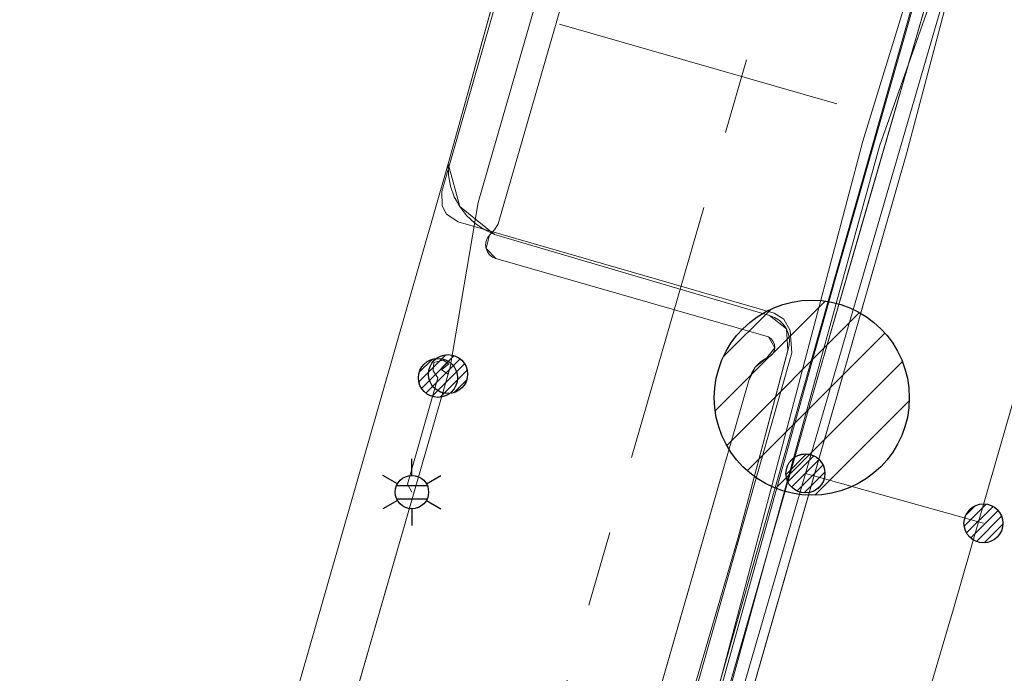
# Model space of a CAD drawing. Header units: metres. Extents: x 197355 to 199157, y 355772 to 356286.
# Tile 274 of 303: x 198852 to 198875, y 355855 to 355870. Entities that reach past the tile are written whole.
import ezdxf
from ezdxf.enums import TextEntityAlignment as Align
from ezdxf.lldxf.tags import DXFTag

# ---------------------------------------------------------------- set-up
doc = ezdxf.new("R2010")
doc.units = ezdxf.units.M
doc.linetypes.add('RI-GWA', pattern=[18.450000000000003, 6, -1.8, 1.75, -1.8, 1.75, -1.8, 1.75, -1.8])
for name, color, linetype, lineweight in [('B-WE-KL-DATA_ENEXISNETBEHEERB.V.-G', 90, 'KL-DATA-N', 18), ('B-WE-KL-DATA_HULPSTUK_KPNB.V.-S', 90, 'Continuous', 25), ('B-WE-KL-DATA_HULPSTUK_REGGEFIBEROPERATORB.V.-S', 90, 'Continuous', 25), ('B-WE-KL-DATA_KABELBUNDEL_KPNB.V.-G', 90, 'Continuous', 18), ('B-WE-KL-DATA_KABELBUNDEL_ZIGGOB.V.-G', 94, 'Continuous', 18), ('B-WE-KL-DATA_TELECOM_REGGEFIBEROPERATORB.V.-G', 90, 'KL-TELECOM-ALGEMEEN-N', 18), ('B-WE-KL-DATA_TELECOM_TMOBILENETHERLANDSB.V.-G', 128, 'KL-TELECOM-ALGEMEEN-N', 18), ('B-WE-KL-DATA_TELECOM_ZIGGOB.V.-G', 94, 'KL-TELECOM-ALGEMEEN-N', 18), ('B-WE-KL-ET_LS_ENEXISNETBEHEERB.V.-G', 190, 'KL-LS-N', 18), ('B-WE-KL-ET_LS_HULPSTUK_ENEXISNETBEHEERB.V.-G', 190, 'Continuous', 18), ('B-WE-KL-ET_LS_HULPSTUK_ENEXISNETBEHEERB.V.-S', 190, 'Continuous', 25), ('B-WE-KL-ET_LS_KABELBUNDEL_ENEXISNETBEHEERB.V.-G', 190, 'KL-BUNDEL-N', 18), ('B-WE-KL-ET_MS_ENEXISNETBEHEERB.V.-G', 130, 'KL-MS-N', 18), ('B-WE-KL-GAS_LD_ENEXISNETBEHEERB.V.-G', 50, 'KL-GAS-LD-N', 18), ('B-WE-KL-WATER_TRANSPORTLEIDING_NVWATERLEIDINGMAATSCHAPPIJLIMBURG-G', 170, 'KL-WATER-TR-N', 18), ('B-WE-RI-GWA_GEMEENTEROERMOND-G', 30, 'RI-GWA', 18)]:
    doc.layers.add(name, color=color, linetype=linetype, lineweight=lineweight)
doc.styles.add('NLCS-ISO', font='NLCS-ISO.ttf')
doc.styles.get("Standard").update_dxf_attribs({"font": 'isocp.shx'})
doc.linetypes.add('KL-BUNDEL-N', pattern='A,28,-5,[103,NLCS.SHX,S=1.25,R=0,X=0,Y=0],-5,[103,NLCS.SHX,S=1.25,R=0,X=0,Y=0],-5,[103,NLCS.SHX,S=1.25,R=0,X=0,Y=0],-5,[103,NLCS.SHX,S=1.25,R=0,X=0,Y=0],-5', length=53)
tags = doc.linetypes.add('KL-DATA-N', pattern='A,4,-1,[101,NLCS.SHX,S=0.5,R=0,X=0,Y=0],-1,4,-1,["D",Standard,S=1,R=0,X=-0.25,Y=-0.5],-1.5', length=12.5).pattern_tags.tags
tags[18] = DXFTag(74, 10)
tags = doc.linetypes.add('KL-GAS-LD-N', pattern='A,4,-1,[69,NLCS.SHX,S=0.5,R=0,X=0,Y=0],-1,4,-1,["L",Standard,S=1,R=0,X=0.25,Y=-0.5],-2', length=13).pattern_tags.tags
tags[18] = DXFTag(74, 10)
tags = doc.linetypes.add('KL-LS-N', pattern='A,4,-1,[103,NLCS.SHX,S=0.75,R=0,X=0,Y=0],-1,4,-1,["L",Standard,S=1,R=0,X=0,Y=-0.5],-2', length=13).pattern_tags.tags
tags[18] = DXFTag(74, 10)
tags = doc.linetypes.add('KL-MS-N', pattern='A,4,-1,[103,NLCS.SHX,S=0.75,R=0,X=0,Y=0],-1,4,-1,["M",Standard,S=1,R=0,X=0,Y=-0.5],-2', length=13).pattern_tags.tags
tags[18] = DXFTag(74, 10)
doc.linetypes.add('KL-TELECOM-ALGEMEEN-N', pattern='A,7,-1,[101,NLCS.SHX,S=0.5,R=0,X=0,Y=0],-1', length=9)
doc.linetypes.add('KL-WATER-TR-N', pattern='A,7,-0.5,[168,NLCS.SHX,S=0.75,R=0,X=0.75,Y=0],-2,[168,NLCS.SHX,S=0.75,R=0,X=0.75,Y=0],-2', length=11.5)

# ---------------------------------------------------------------- blocks, each defined once
blk = doc.blocks.new('SKL-ET_HULP_MOF-SO')
h = blk.add_hatch()
h.set_pattern_fill('ANSI31', color=256, scale=6, style=0)
h.set_pattern_definition([(45, (-2.250000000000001, -126.9820083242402), (-0.5303300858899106, 0.5303300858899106), [])])
edge = h.paths.add_edge_path()
edge.add_arc((0, 0), 2.25, 0, 360)
at = {"linetype": 'Continuous'}
blk.add_circle((0, 0), 2.25, dxfattribs=at)
blk = doc.blocks.new('B-SIE-WEG_LICHTMAST-SO')
at = {"ltscale": 0.1}
for p, q in [((2.544954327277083e-10, 0.3857625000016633), (5.089692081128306e-10, 0.77152500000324)), ((-0.3340803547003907, 0.1928812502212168), (-0.6681599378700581, 0.3857625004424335)), ((0.3340803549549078, 0.1928812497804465), (0.6681599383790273, 0.3857624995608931)), ((-0.3340803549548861, -0.1928812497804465), (-0.6681599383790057, -0.3857624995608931)), ((0.3340803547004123, -0.1928812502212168), (0.6681599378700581, -0.3857625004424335)), ((-2.544954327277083e-10, -0.3857625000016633), (-5.089475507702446e-10, -0.77152500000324))]:
    blk.add_line(p, q, dxfattribs=at)
at = {"flags": 128}
for points in [[(-0.3543824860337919, 0.1523999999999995), (0.3543824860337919, 0.1523999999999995)], [(-0.3543824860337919, -0.1523999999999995), (0.3543824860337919, -0.1523999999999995)]]:
    blk.add_lwpolyline(points, dxfattribs=at)
at = {"ltscale": 0.1}
blk.add_circle((0, 0), 0.3857625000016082, dxfattribs=at)
at = {"style": 'NLCS-ISO'}
blk.add_attdef('TYPE', text='', height=0.54864, dxfattribs=at).set_placement((5.089692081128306e-10, 0.77152500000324), align=Align.BOTTOM_CENTER)

msp = doc.modelspace()

# ---------------------------------------------------------------- linework, layer by layer
at = {"layer": 'B-WE-KL-DATA_ENEXISNETBEHEERB.V.-G', "flags": 128}
msp.add_lwpolyline([(198869.733, 355863.66), (198863.386, 355865.534)], dxfattribs=at)
at = {"layer": 'B-WE-KL-DATA_KABELBUNDEL_KPNB.V.-G', "flags": 128}
for points in [[(198875.609, 355876.998), (198875.022, 355875.34), (198872.27, 355867.567), (198865.202, 355841.914), (198864.862, 355840.681), (198862.256, 355831.572)], [(198870.565, 355860.019), (198870.565, 355860.02), (198873.772, 355871.042)], [(198866.486, 355831.097), (198868.9, 355839.525), (198869.689, 355842.381), (198873.983, 355856.9), (198874.56, 355858.9), (198876.69, 355866.291), (198876.958, 355867.222)], [(198865.31, 355841.886), (198865.31, 355841.886), (198866.586, 355846.34), (198870.565, 355860.019)], [(198870.565, 355860.02), (198870.565, 355860.02), (198874.56, 355858.9), (198874.672, 355858.869)]]:
    msp.add_lwpolyline(points, dxfattribs=at)
at = {"layer": 'B-WE-KL-DATA_KABELBUNDEL_ZIGGOB.V.-G', "flags": 128}
for points in [[(198861.387, 355831.669), (198870.251, 355862.799), (198870.214, 355863.319), (198870.066, 355863.577), (198869.844, 355863.717), (198862.549, 355865.821), (198862.282, 355865.998), (198862.179, 355866.191), (198862.177, 355866.521), (198865.735, 355878.952)], [(198863.852, 355835.881), (198872.896, 355867.389), (198874.184, 355872.282), (198874.672, 355873.485), (198875.402, 355874.558), (198876.339, 355875.45), (198877.44, 355876.12)]]:
    msp.add_lwpolyline(points, dxfattribs=at)
at = {"layer": 'B-WE-KL-DATA_TELECOM_REGGEFIBEROPERATORB.V.-G', "flags": 128}
for points in [[(198880.034, 355878.82), (198879.823, 355878.386), (198878.39, 355876.981), (198876.296, 355875.58), (198874.893, 355874.318), (198873.849, 355872.595), (198870.711, 355861.767)], [(198950.72, 355856.689), (198946.914, 355857.791), (198942.528, 355859.075), (198937.337, 355860.525), (198933.568, 355861.627), (198928.897, 355862.986), (198923.931, 355864.398), (198919.038, 355865.825), (198919.036, 355865.825), (198914.261, 355867.216), (198914.259, 355867.217), (198910.174, 355868.429), (198904.765, 355869.947), (198899.101, 355871.594), (198899.092, 355871.596), (198894.945, 355872.721), (198891.841, 355873.678), (198886.572, 355875.173), (198881.877, 355876.478), (198881.709, 355876.527), (198880.687, 355876.73), (198880.242, 355876.993), (198880.08, 355878.415), (198880.034, 355878.82), (198879.823, 355878.386), (198878.39, 355876.981), (198876.296, 355875.58), (198874.893, 355874.318), (198873.849, 355872.595), (198871.941, 355866.024), (198870.711, 355861.767)], [(198870.711, 355861.767), (198867.424, 355850.285)]]:
    msp.add_lwpolyline(points, dxfattribs=at)
at = {"layer": 'B-WE-KL-DATA_TELECOM_TMOBILENETHERLANDSB.V.-G', "flags": 128}
for points in [[(198869.4, 355935.7), (198871, 355941.4), (198893.2, 355934.8), (198892.3, 355930.9), (198892.3, 355929.9), (198892.6, 355928.9), (198893.1, 355927.9), (198893.8, 355927), (198888.7, 355908.5), (198882, 355885.5), (198880, 355878.1), (198879.8, 355877.4), (198878.1, 355877.1), (198876.5, 355876.5), (198875.2, 355875.4), (198874.1, 355874), (198873.5, 355872.5), (198864.5, 355840.8), (198861.828, 355831.62)], [(198869.4, 355935.7), (198871, 355941.4), (198893.2, 355934.8), (198892.3, 355930.9), (198892.3, 355929.9), (198892.6, 355928.9), (198893.1, 355927.9), (198893.8, 355927), (198888.7, 355908.5), (198882, 355885.5), (198879.8, 355877.4), (198878.1, 355877.1), (198876.5, 355876.5), (198875.2, 355875.4), (198874.1, 355874), (198873.5, 355872.5), (198864.5, 355840.8), (198861.828, 355831.62)]]:
    msp.add_lwpolyline(points, dxfattribs=at)
at = {"layer": 'B-WE-KL-DATA_TELECOM_ZIGGOB.V.-G', "flags": 128}
for points in [[(198861.387, 355831.669), (198870.251, 355862.799), (198870.214, 355863.319), (198870.066, 355863.577), (198869.844, 355863.717), (198862.549, 355865.821), (198862.282, 355865.998), (198862.179, 355866.191), (198862.177, 355866.521), (198865.735, 355878.952), (198865.8, 355879.421), (198865.686, 355879.797), (198865.453, 355880.092), (198861.621, 355881.289)], [(198861.387, 355831.669), (198870.251, 355862.799), (198870.214, 355863.319), (198870.066, 355863.577), (198869.844, 355863.717), (198862.549, 355865.821), (198862.282, 355865.998), (198862.179, 355866.191), (198862.177, 355866.521), (198865.735, 355878.952), (198865.8, 355879.421), (198865.686, 355879.797), (198865.453, 355880.092), (198861.621, 355881.289)], [(198862.606, 355831.532), (198865.2, 355840.588), (198872.896, 355867.389), (198874.184, 355872.282), (198874.396, 355872.897), (198874.672, 355873.485), (198875.009, 355874.041), (198875.402, 355874.558), (198875.847, 355875.029), (198876.339, 355875.45), (198876.872, 355875.815), (198877.44, 355876.12), (198877.653, 355875.667)]]:
    msp.add_lwpolyline(points, dxfattribs=at)
at = {"layer": 'B-WE-KL-ET_LS_ENEXISNETBEHEERB.V.-G', "flags": 128}
for points in [[(198853.722, 355832.53), (198862.363, 355862.471), (198863.014, 355866.27), (198866.073, 355876.877), (198864.196, 355879.227), (198864.234, 355879.366), (198864.251, 355879.508), (198864.248, 355879.651), (198864.224, 355879.793), (198864.187, 355881.618), (198864.209, 355881.912), (198864.274, 355882.2), (198864.716, 355883.698), (198864.716, 355885.453), (198864.954, 355888.633), (198864.854, 355890.997), (198864.736, 355891.322), (198864.596, 355891.632), (198864.434, 355891.929), (198864.251, 355892.211), (198864.015, 355892.517), (198863.61, 355892.94), (198863.516, 355893.027), (198863.355, 355893.43), (198863.174, 355893.826), (198863, 355894.14), (198862.796, 355894.43), (198862.561, 355894.696), (198862.296, 355894.938), (198861.923, 355895.245)], [(198860.503, 355831.769), (198869.261, 355862.162), (198869.316, 355862.326), (198869.407, 355862.473), (198869.529, 355862.595), (198869.676, 355862.686), (198869.745, 355862.72), (198869.802, 355862.774), (198869.84, 355862.841), (198869.857, 355862.917), (198869.851, 355862.995), (198869.822, 355863.067), (198869.774, 355863.128), (198869.71, 355863.171), (198863.416, 355864.977), (198863.34, 355865.011), (198863.275, 355865.064), (198863.225, 355865.131), (198863.194, 355865.208), (198863.184, 355865.291), (198863.194, 355865.374), (198863.225, 355865.451), (198863.275, 355865.518), (198863.389, 355865.637), (198863.477, 355865.776), (198868.422, 355882.896), (198868.461, 355883.51), (198868.497, 355884.652), (198868.46, 355885.789), (198868.348, 355886.921), (198868.162, 355888.048), (198868.056, 355888.235), (198867.936, 355888.404), (198867.802, 355888.557), (198867.655, 355888.693), (198867.493, 355888.811), (198867.317, 355888.913), (198867.128, 355888.997), (198866.924, 355889.065), (198865.526, 355889.457), (198865.301, 355889.535), (198865.091, 355889.638), (198864.895, 355889.767), (198864.714, 355889.921), (198864.586, 355890.056), (198864.471, 355890.206), (198864.372, 355890.366), (198864.291, 355890.536), (198864.227, 355890.717), (198863.699, 355892.481), (198863.516, 355893.027), (198863.355, 355893.43), (198863.174, 355893.826), (198863, 355894.14), (198862.796, 355894.43), (198862.561, 355894.696), (198862.296, 355894.938), (198861.923, 355895.245)], [(198864.234, 355844.715), (198869.261, 355862.162), (198869.407, 355862.473), (198869.676, 355862.686), (198869.857, 355862.917), (198869.71, 355863.171), (198863.416, 355864.977), (198863.194, 355865.208), (198863.275, 355865.518), (198863.389, 355865.637), (198863.477, 355865.776), (198868.422, 355882.896), (198868.461, 355883.51), (198868.422, 355882.896), (198868.461, 355883.51), (198868.162, 355888.048)], [(198857.757, 355846.509), (198862.363, 355862.471), (198863.014, 355866.27), (198866.073, 355876.877)], [(198862.317, 355862.311), (198862.163, 355862.407), (198862.333, 355862.551), (198862.203, 355862.635), (198861.992, 355862.581), (198861.973, 355862.389), (198862.084, 355862.225)], [(198862.084, 355862.225), (198861.382, 355859.77), (198861.484, 355859.589)]]:
    msp.add_lwpolyline(points, dxfattribs=at)
at = {"layer": 'B-WE-KL-ET_LS_HULPSTUK_ENEXISNETBEHEERB.V.-G', "flags": 128}
for points in [[(198871.29, 355868.544), (198864.885, 355870.381)], [(198869.71, 355863.171), (198863.416, 355864.977)]]:
    msp.add_lwpolyline(points, dxfattribs=at)
at = {"layer": 'B-WE-KL-ET_LS_KABELBUNDEL_ENEXISNETBEHEERB.V.-G', "flags": 128}
for points in [[(198863.416, 355864.977), (198863.194, 355865.208), (198863.275, 355865.518), (198863.389, 355865.637), (198863.477, 355865.776), (198868.422, 355882.896), (198868.461, 355883.51), (198868.162, 355888.048)], [(198857.757, 355846.509), (198862.363, 355862.471), (198863.014, 355866.27), (198866.073, 355876.877)], [(198871.29, 355868.544), (198864.885, 355870.381)], [(198869.71, 355863.171), (198863.416, 355864.977)], [(198864.234, 355844.715), (198869.261, 355862.162), (198869.407, 355862.473), (198869.676, 355862.686), (198869.857, 355862.917), (198869.71, 355863.171)]]:
    msp.add_lwpolyline(points, dxfattribs=at)
at = {"layer": 'B-WE-KL-ET_MS_ENEXISNETBEHEERB.V.-G', "flags": 128}
for points in [[(198865.889, 355879.773), (198865.019, 355876.684), (198864.568, 355875.253), (198862.321, 355867.163), (198855.776, 355844.344), (198852.433, 355832.675)], [(198866.657, 355879.551), (198866.523, 355879.175), (198866.34, 355878.807), (198866.111, 355878.453), (198865.838, 355878.117), (198865.665, 355877.912), (198865.454, 355877.619), (198865.275, 355877.315), (198865.129, 355877.003), (198865.019, 355876.684), (198864.568, 355875.253), (198862.321, 355867.163), (198862.328, 355866.903), (198862.375, 355866.647), (198862.462, 355866.402), (198862.587, 355866.174), (198862.746, 355865.969), (198862.936, 355865.79), (198863.151, 355865.644), (198863.386, 355865.534), (198869.733, 355863.66), (198869.853, 355863.616), (198869.962, 355863.548), (198870.054, 355863.459), (198870.126, 355863.352), (198870.173, 355863.233), (198870.195, 355863.107), (198870.19, 355862.979), (198869.012, 355858.542), (198866.374, 355849.53), (198863.807, 355840.428), (198861.311, 355831.678)], [(198861.311, 355831.678), (198863.807, 355840.428), (198866.374, 355849.53), (198869.012, 355858.542), (198870.19, 355862.979), (198870.195, 355863.107), (198870.173, 355863.233), (198870.126, 355863.352), (198870.054, 355863.459), (198869.962, 355863.548), (198869.853, 355863.616), (198869.733, 355863.66), (198863.386, 355865.534), (198863.151, 355865.644), (198862.936, 355865.79), (198862.746, 355865.969), (198862.587, 355866.174), (198862.462, 355866.402), (198862.375, 355866.647), (198862.328, 355866.903), (198862.321, 355867.163), (198864.341, 355874.435)], [(198864.341, 355874.435), (198862.321, 355867.163)], [(198852.433, 355832.675), (198855.776, 355844.344), (198862.321, 355867.163)], [(198863.386, 355865.534), (198862.587, 355866.174), (198862.321, 355867.163)], [(198869.733, 355863.66), (198863.386, 355865.534)], [(198861.311, 355831.678), (198863.807, 355840.428), (198866.374, 355849.53), (198869.012, 355858.542), (198870.159, 355862.855), (198870.126, 355863.352), (198869.733, 355863.66)]]:
    msp.add_lwpolyline(points, dxfattribs=at)
at = {"layer": 'B-WE-KL-GAS_LD_ENEXISNETBEHEERB.V.-G', "flags": 128}
msp.add_lwpolyline([(198865.022, 355841.678), (198871.888, 355867.686), (198873.965, 355874.437)], dxfattribs=at)
at = {"layer": 'B-WE-KL-WATER_TRANSPORTLEIDING_NVWATERLEIDINGMAATSCHAPPIJLIMBURG-G', "flags": 128}
msp.add_lwpolyline([(198865.377, 355843.451), (198870.8, 355862.907), (198871.252, 355864.494), (198873.819, 355873.501), (198876.078, 355876.399), (198879.652, 355877.615)], dxfattribs=at)
at = {"layer": 'B-WE-RI-GWA_GEMEENTEROERMOND-G', "flags": 128}
msp.add_lwpolyline([(198873.337, 355883.879), (198861.756, 355843.783)], dxfattribs=at)

# ---------------------------------------------------------------- block references
at = {"layer": 'B-WE-KL-DATA_HULPSTUK_KPNB.V.-S', "xscale": 0.2, "yscale": 0.2, "zscale": 0.2}
for p in [(198870.565, 355860.02), (198870.565, 355860.019), (198870.565, 355860.019), (198874.672, 355858.869)]:
    msp.add_blockref('SKL-ET_HULP_MOF-SO', p, dxfattribs=at)
at = {"layer": 'B-WE-KL-DATA_HULPSTUK_REGGEFIBEROPERATORB.V.-S'}
msp.add_blockref('SKL-ET_HULP_MOF-SO', (198870.711, 355861.767), dxfattribs=at)
at = {"layer": 'B-WE-KL-ET_LS_HULPSTUK_ENEXISNETBEHEERB.V.-S', "xscale": 0.2, "yscale": 0.2, "zscale": 0.2}
for p in [(198862.084, 355862.225), (198862.317, 355862.311)]:
    msp.add_blockref('SKL-ET_HULP_MOF-SO', p, dxfattribs=at)
at = {"layer": 'B-WE-KL-ET_LS_HULPSTUK_ENEXISNETBEHEERB.V.-S'}
msp.add_blockref('B-SIE-WEG_LICHTMAST-SO', (198861.484, 355859.589), dxfattribs=at)

doc.saveas('drawing.dxf')
